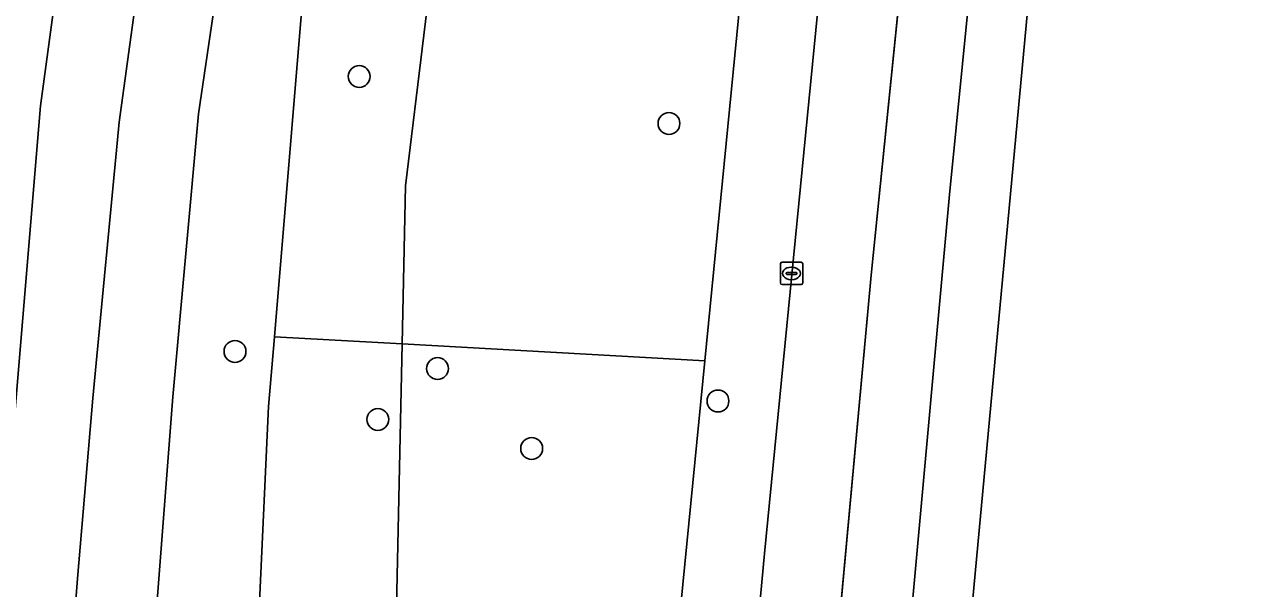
# Model space of a CAD drawing. Extents: x 161354 to 162026, y 386504 to 387460.
# Drawn here: x 161888.6 to 161943.4, y 386556.3 to 386581.5 of the extents above; entities that cross this region are included whole.
import ezdxf

# ---------------------------------------------------------------- set-up
doc = ezdxf.new("R2010")
doc.units = 0
for name, color, linetype in [('IMGEO_Berm_groen', 7, 'Continuous'), ('IMGEO_Boom', 7, 'Continuous'), ('IMGEO_Groenvoorziening', 7, 'Continuous'), ('IMGEO_Kolk', 7, 'Continuous'), ('IMGEO_Rijbaan_regionaal_gesloten', 7, 'Continuous')]:
    doc.layers.add(name, color=color, linetype=linetype)

msp = doc.modelspace()

# ---------------------------------------------------------------- linework, layer by layer
at = {"layer": 'IMGEO_Berm_groen'}
msp.add_lwpolyline([(161928.621, 386628.856), (161932.494, 386665.803), (161928.732, 386665.815), (161918.981, 386566.485), (161916.049, 386536.616), (161919.659, 386536.352), (161921.651, 386557.858)], close=True, dxfattribs=at)
for points in [[(161898.125, 386589.557), (161896.34, 386577.532), (161895.193, 386564.876), (161893.103, 386537.735), (161892.934, 386535.989), (161898.185, 386535.127), (161902.766, 386534.908), (161902.789, 386535.354), (161903.229, 386539.182)], [(161899.074, 386555.691), (161899.477, 386564.438), (161899.737, 386567.556), (161901.303, 386586.383), (161901.521, 386589.008)]]:
    msp.add_lwpolyline(points, dxfattribs=at)
at = {"layer": 'IMGEO_Boom'}
for centre in [(161903.532, 386579.198), (161917.383, 386577.096), (161897.975, 386566.901), (161907.036, 386566.135), (161919.574, 386564.685), (161904.364, 386563.861), (161911.242, 386562.561)]:
    msp.add_circle(centre, 0.489, dxfattribs=at)
at = {"layer": 'IMGEO_Groenvoorziening'}
for points in [[(161905.451, 386567.238), (161905.601, 386574.31), (161907.235, 386587.793), (161911.368, 386611.768), (161917.62, 386636.107), (161923.898, 386658.946), (161926.052, 386665.823), (161923.643, 386665.83), (161901.303, 386586.383), (161899.737, 386567.556)], [(161928.732, 386665.815), (161926.052, 386665.823), (161923.898, 386658.946), (161917.62, 386636.107), (161911.368, 386611.768), (161907.235, 386587.793), (161905.601, 386574.31), (161905.451, 386567.238), (161918.981, 386566.485)]]:
    msp.add_lwpolyline(points, close=True, dxfattribs=at)
for points in [[(161889.275, 386577.885), (161890.665, 386588.111), (161891.564, 386593.422), (161893.225, 386601.834), (161895.753, 386612.458), (161899.719, 386626.02), (161908.177, 386652.077), (161908.3, 386652.279)], [(161885.766, 386537.53), (161886.174, 386540.45), (161886.699, 386547.139), (161889.275, 386577.885)], [(161905.201, 386555.473), (161905.451, 386567.238), (161899.737, 386567.556), (161899.477, 386564.438), (161899.074, 386555.691)], [(161908.858, 386543.266), (161909.878, 386541.542), (161910.688, 386539.711), (161911.48, 386536.949), (161916.049, 386536.616), (161918.981, 386566.485), (161905.451, 386567.238), (161905.201, 386555.473)]]:
    msp.add_lwpolyline(points, dxfattribs=at)
at = {"layer": 'IMGEO_Kolk'}
for p, q in [((161922.365, 386569.963), (161922.365, 386570.815)), ((161922.44, 386570.889), (161923.292, 386570.889)), ((161922.853, 386570.669), (161922.878, 386570.669)), ((161923.366, 386570.815), (161923.366, 386569.963)), ((161922.624, 386570.383), (161922.624, 386570.395)), ((161923.062, 386570.346), (161922.664, 386570.346)), ((161922.667, 386570.432), (161923.065, 386570.432)), ((161922.876, 386570.109), (161922.851, 386570.109)), ((161923.108, 386570.395), (161923.108, 386570.383)), ((161923.292, 386569.889), (161922.44, 386569.889))]:
    msp.add_line(p, q, dxfattribs=at)
for points in [[(161922.365, 386569.963), (161922.365, 386570.815)], [(161922.44, 386570.889), (161923.292, 386570.889)], [(161923.366, 386570.815), (161923.366, 386569.963)], [(161923.292, 386569.889), (161922.44, 386569.889)]]:
    msp.add_lwpolyline(points, dxfattribs=at)
for centre, radius, start, end in [((161922.442, 386570.813), 0.0765, 91.552, 178.448), ((161922.442, 386570.813), 0.0765, 91.552, 178.448), ((161923.29, 386570.813), 0.0765, 1.552, 88.448), ((161923.29, 386570.813), 0.0765, 1.552, 88.448), ((161922.442, 386569.965), 0.0765, 181.552, 268.448), ((161922.442, 386569.965), 0.0765, 181.552, 268.448), ((161922.664, 386570.392), 0.0403, 85.8775, 175.7526), ((161922.661, 386570.382), 0.0366, 178.938, 274.7102), ((161923.065, 386570.389), 0.043, 264.8664, 352.4533), ((161923.069, 386570.394), 0.0386, 1.7309, 96.639), ((161923.29, 386569.965), 0.0765, 271.552, 358.448), ((161923.29, 386569.965), 0.0765, 271.552, 358.448)]:
    msp.add_arc(centre, radius, start, end, dxfattribs=at)
for centre, major_axis, ratio, start_param, end_param in [((161922.852, 386570.389), (-0.387, 0.002), 0.722429, 4.712389, 7.853982), ((161922.877, 386570.389), (-0.39, 0.002), 0.717154, 1.570796, 4.712389)]:
    msp.add_ellipse(centre, major_axis=major_axis, ratio=ratio, start_param=start_param, end_param=end_param, dxfattribs=at)
at = {"layer": 'IMGEO_Rijbaan_regionaal_gesloten'}
for points in [[(161953.318, 386794.679), (161962.379, 386873.244), (161976.049, 386997.238), (161981.984, 387049.448), (161978.469, 387049.798), (161974.354, 387011.236), (161973.137, 387000.209), (161967.661, 386954.866), (161949.872, 386795.06), (161946.557, 386765.215), (161942.589, 386729.489), (161942.439, 386728.019), (161926.424, 386570.316), (161923.246, 386535.823), (161922.934, 386532.145), (161926.119, 386532.024), (161929.934, 386573.912), (161932.687, 386601.55), (161933.498, 386609.431), (161933.982, 386612.625), (161940.783, 386677.087)], [(161928.749, 386531.924), (161935.094, 386600.16), (161938.388, 386635.586), (161940.62, 386659.585), (161959.612, 386832.977), (161983.673, 387049.28), (161981.984, 387049.448), (161976.049, 386997.238), (161962.379, 386873.244), (161953.318, 386794.679), (161940.783, 386677.087), (161933.982, 386612.625), (161933.498, 386609.431), (161932.687, 386601.55), (161929.934, 386573.912), (161926.119, 386532.024)]]:
    msp.add_lwpolyline(points, close=True, dxfattribs=at)
for points in [[(161939.327, 386728.264), (161938.117, 386717.747), (161937.946, 386716.259), (161936.118, 386700.366), (161932.494, 386665.803), (161928.621, 386628.856), (161921.651, 386557.858), (161919.659, 386536.352), (161919.282, 386532.283), (161922.934, 386532.145), (161923.246, 386535.823), (161926.424, 386570.316), (161942.439, 386728.019)], [(161912.122, 386652.517), (161906.922, 386636.787), (161904.417, 386628.989), (161901.969, 386621.172), (161899.677, 386613.308), (161897.675, 386605.366), (161896.776, 386601.482), (161895.228, 386593.238), (161893.917, 386585.307), (161892.8, 386577.15), (161891.613, 386564.816), (161890.938, 386556.75), (161889.832, 386542.31), (161889.41, 386536.784), (161885.766, 386537.53)], [(161908.177, 386652.077), (161899.719, 386626.02), (161895.753, 386612.458), (161893.225, 386601.834), (161891.564, 386593.422), (161890.665, 386588.111), (161889.275, 386577.885), (161886.699, 386547.139), (161886.174, 386540.45), (161885.766, 386537.53), (161889.41, 386536.784), (161889.832, 386542.31), (161890.938, 386556.75), (161891.613, 386564.816), (161892.8, 386577.15), (161893.917, 386585.307), (161895.228, 386593.238), (161896.776, 386601.482), (161897.675, 386605.366), (161899.677, 386613.308), (161901.969, 386621.172), (161904.417, 386628.989), (161906.922, 386636.787), (161912.122, 386652.517)], [(161880.967, 386530.646), (161892.474, 386529.177), (161892.725, 386532.656), (161892.934, 386535.989), (161893.103, 386537.735), (161895.193, 386564.876), (161896.34, 386577.532), (161898.125, 386589.557)]]:
    msp.add_lwpolyline(points, dxfattribs=at)

doc.saveas('drawing.dxf')
